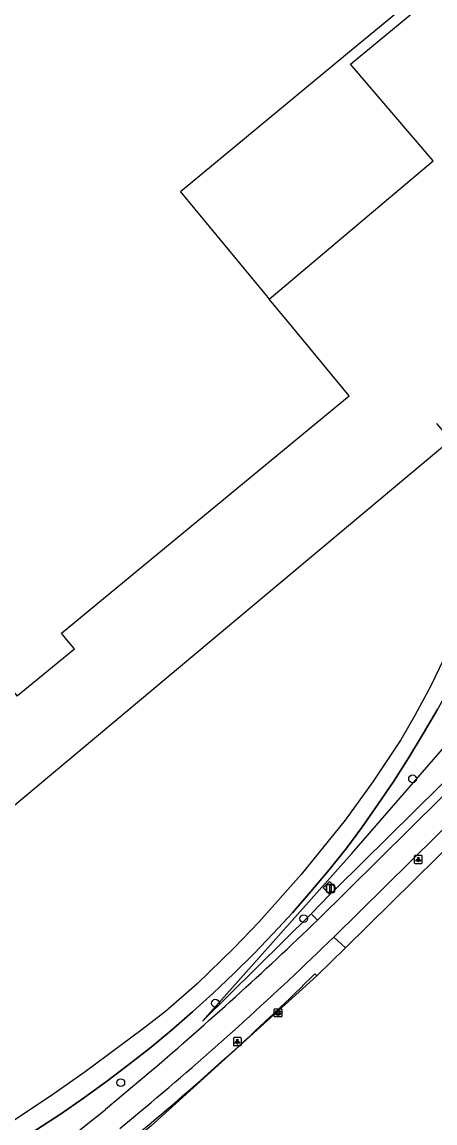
# Model space of a CAD drawing. Extents: x 156141 to 158132, y 385651 to 388399.
# Drawn here: x 157983.8 to 158035.7, y 386530.4 to 386669.1 of the extents above; entities that cross this region are included whole.
import ezdxf

# ---------------------------------------------------------------- set-up
doc = ezdxf.new("R2010")
doc.units = 0
for name, color, linetype in [('IMGEO_Afsluitpaal', 7, 'Continuous'), ('IMGEO_Berm_open', 7, 'Continuous'), ('IMGEO_Boom', 7, 'Continuous'), ('IMGEO_Fietspad_gesloten', 7, 'Continuous'), ('IMGEO_Groenvoorziening', 7, 'Continuous'), ('IMGEO_Hek', 7, 'Continuous'), ('IMGEO_Kolk', 7, 'Continuous'), ('IMGEO_Lichtpunt', 7, 'Continuous'), ('IMGEO_Pand', 7, 'Continuous'), ('IMGEO_Rijbaan_lokaal_gesloten', 7, 'Continuous'), ('IMGEO_Rijbaan_regionaal_gesloten', 7, 'Continuous'), ('IMGEO_Rijbaan_regionaal_open', 7, 'Continuous'), ('IMGEO_Spoor', 7, 'Continuous'), ('IMGEO_Voetpad_open', 7, 'Continuous')]:
    doc.layers.add(name, color=color, linetype=linetype)

msp = doc.modelspace()

# ---------------------------------------------------------------- linework, layer by layer
at = {"layer": 'IMGEO_Afsluitpaal'}
for p, q in [((158022.09, 386559.56), (158022.09, 386560.36)), ((158022.09, 386560.36), (158022.09, 386559.56)), ((158022.19, 386560.46), (158022.98, 386560.46)), ((158022.98, 386560.46), (158022.19, 386560.46)), ((158023.08, 386560.36), (158023.08, 386559.56)), ((158023.08, 386559.56), (158023.08, 386560.36)), ((158022.98, 386559.46), (158022.19, 386559.46)), ((158022.19, 386559.46), (158022.98, 386559.46))]:
    msp.add_line(p, q, dxfattribs=at)
msp.add_lwpolyline([(158022.51, 386560.33), (158022.66, 386560.33), (158022.66, 386559.58), (158022.51, 386559.58), (158022.51, 386560.33)], dxfattribs=at)
for centre, start, end in [((158022.19, 386560.36), 90, 180), ((158022.19, 386560.36), 90, 180), ((158022.98, 386560.36), 0, 90), ((158022.98, 386560.36), 360, 90), ((158022.19, 386559.56), 180, 270), ((158022.19, 386559.56), 180, 270), ((158022.98, 386559.56), 270, 0), ((158022.98, 386559.56), 270, 0)]:
    msp.add_arc(centre, 0.1, start, end, dxfattribs=at)
at = {"layer": 'IMGEO_Berm_open'}
msp.add_lwpolyline([(158022.98, 386553.83), (158024.45, 386552.49)], dxfattribs=at)
at = {"layer": 'IMGEO_Boom'}
for centre in [(158032.9, 386573.77), (158019.21, 386556.18), (158008.1, 386545.53), (157996.19, 386535.52)]:
    msp.add_circle(centre, 0.489, dxfattribs=at)
at = {"layer": 'IMGEO_Fietspad_gesloten'}
for points in [[(158124.61, 386658.45), (158116.96, 386650.89), (158114.26, 386648.23), (158114.09, 386648.06), (158090.88, 386625.13), (158073.1, 386607.57), (158055.35, 386590), (158040.39, 386575.25), (158020.96, 386556)], [(158022.98, 386553.83), (158039.2, 386569.85)], [(158000, 386536.99), (157994.26, 386532.16)], [(157996.08, 386529.77), (158000, 386533.03)]]:
    msp.add_lwpolyline(points, dxfattribs=at)
for centre, radius, start, end in [((157685.48, 386904.95), 484.06, 310.5232, 313.8722), ((157723.88, 386861.23), 428.9, 310.0745, 314.2154), ((157660.49, 386944.39), 530.41, 305.043, 308.9962)]:
    msp.add_arc(centre, radius, start, end, dxfattribs=at)
at = {"layer": 'IMGEO_Groenvoorziening'}
for points in [[(158020.14, 386556.79), (158006.46, 386543.26), (158025.25, 386564.36), (158049.4, 386592.21), (158100.84, 386649.63)], [(157985.64, 386529.62), (157988.6, 386531.57), (157991.52, 386533.58), (157994.4, 386535.66), (157997.22, 386537.8), (158000, 386540.01), (158002.53, 386542.11), (158005.21, 386544.43), (158007.83, 386546.81), (158010.4, 386549.26), (158012.92, 386551.76), (158015.38, 386554.31), (158017.78, 386556.92), (158020.12, 386559.59), (158022.4, 386562.3), (158024.62, 386565.07), (158026.51, 386567.63), (158028.55, 386570.54), (158030.53, 386573.49), (158032.45, 386576.48), (158034.29, 386579.52), (158036.07, 386582.6)], [(158023.27, 386559.98), (158022.43, 386560.84), (158021.65, 386560.06), (158022.49, 386559.21)]]:
    msp.add_lwpolyline(points, dxfattribs=at)
at = {"layer": 'IMGEO_Hek'}
for points in [[(158050.47, 386617.34), (158049.88, 386615.29), (158048.83, 386611.89), (158047.71, 386608.52), (158046.51, 386605.17), (158045.24, 386601.85), (158043.89, 386598.56), (158042.47, 386595.3), (158040.98, 386592.07), (158039.41, 386588.88), (158037.78, 386585.72), (158036.07, 386582.6), (158034.29, 386579.52), (158032.45, 386576.48), (158030.53, 386573.49), (158028.55, 386570.54), (158026.51, 386567.63), (158024.62, 386565.07)], [(158024.62, 386565.07), (158022.4, 386562.3), (158020.12, 386559.59), (158017.78, 386556.92), (158015.38, 386554.31), (158012.92, 386551.76), (158010.4, 386549.26), (158007.83, 386546.81), (158005.21, 386544.43), (158002.53, 386542.11), (158000, 386540.01)], [(158000, 386540.01), (157997.22, 386537.8), (157994.4, 386535.66), (157991.52, 386533.58), (157988.6, 386531.57), (157985.64, 386529.62), (157982.63, 386527.74), (157979.68, 386525.99)]]:
    msp.add_lwpolyline(points, dxfattribs=at)
at = {"layer": 'IMGEO_Kolk'}
for p, q in [((158015.47, 386543.89), (158015.47, 386544.74)), ((158015.54, 386544.82), (158016.4, 386544.82)), ((158015.96, 386544.6), (158015.98, 386544.6)), ((158016.47, 386544.74), (158016.47, 386543.89)), ((158016.4, 386543.82), (158015.54, 386543.82)), ((158015.98, 386544.04), (158015.96, 386544.04))]:
    msp.add_line(p, q, dxfattribs=at)
for points in [[(158015.47, 386543.89), (158015.47, 386544.74)], [(158015.54, 386544.82), (158016.4, 386544.82)], [(158015.79, 386544.52), (158015.91, 386544.52), (158015.91, 386544.37), (158016.04, 386544.52), (158016.21, 386544.52), (158016.06, 386544.37), (158016.21, 386544.12), (158016.06, 386544.12), (158015.98, 386544.28), (158015.91, 386544.22), (158015.91, 386544.12), (158015.79, 386544.12), (158015.79, 386544.52)], [(158016.47, 386544.74), (158016.47, 386543.89)], [(158016.4, 386543.82), (158015.54, 386543.82)]]:
    msp.add_lwpolyline(points, dxfattribs=at)
for centre, start, end in [((158015.55, 386544.74), 91.552, 178.448), ((158015.55, 386544.74), 91.552, 178.448), ((158016.39, 386544.74), 1.552, 88.448), ((158016.39, 386544.74), 1.552, 88.448), ((158015.55, 386543.89), 181.552, 268.448), ((158015.55, 386543.89), 181.552, 268.448), ((158016.39, 386543.89), 271.552, 358.448), ((158016.39, 386543.89), 271.552, 358.448)]:
    msp.add_arc(centre, 0.0765, start, end, dxfattribs=at)
for centre, major_axis, ratio, start_param, end_param in [((158015.96, 386544.32), (-0.387, 0.002), 0.722429, 4.712389, 7.853982), ((158015.98, 386544.32), (-0.39, 0.002), 0.717154, 1.570796, 4.712389)]:
    msp.add_ellipse(centre, major_axis=major_axis, ratio=ratio, start_param=start_param, end_param=end_param, dxfattribs=at)
at = {"layer": 'IMGEO_Lichtpunt'}
for p, q in [((158033.12, 386564.01), (158033.12, 386563.21)), ((158033.12, 386564.01), (158033.12, 386563.21)), ((158034.02, 386564.11), (158033.21, 386564.11)), ((158034.02, 386564.11), (158033.21, 386564.11)), ((158034.11, 386563.21), (158034.11, 386564.01)), ((158034.11, 386563.21), (158034.11, 386564.01)), ((158033.21, 386563.11), (158034.02, 386563.11)), ((158033.21, 386563.11), (158034.02, 386563.11)), ((158010.36, 386541.1), (158010.36, 386540.29)), ((158010.36, 386541.1), (158010.36, 386540.29)), ((158011.26, 386541.19), (158010.45, 386541.19)), ((158011.26, 386541.19), (158010.45, 386541.19)), ((158011.36, 386540.29), (158011.36, 386541.1)), ((158011.36, 386540.29), (158011.36, 386541.1)), ((158010.45, 386540.2), (158011.26, 386540.2)), ((158010.45, 386540.2), (158011.26, 386540.2))]:
    msp.add_line(p, q, dxfattribs=at)
for points in [[(158033.49, 386563.68), (158033.53, 386563.65), (158033.34, 386563.39), (158033.3, 386563.42), (158033.49, 386563.68)], [(158033.59, 386563.63), (158033.64, 386563.63), (158033.64, 386563.31), (158033.59, 386563.31), (158033.59, 386563.63)], [(158033.7, 386563.65), (158033.74, 386563.68), (158033.93, 386563.41), (158033.89, 386563.39), (158033.7, 386563.65)], [(158010.73, 386540.76), (158010.77, 386540.74), (158010.59, 386540.47), (158010.55, 386540.5), (158010.73, 386540.76)], [(158010.84, 386540.72), (158010.88, 386540.72), (158010.88, 386540.39), (158010.84, 386540.39), (158010.84, 386540.72)], [(158010.95, 386540.74), (158010.98, 386540.76), (158011.17, 386540.5), (158011.13, 386540.47), (158010.95, 386540.74)]]:
    msp.add_lwpolyline(points, dxfattribs=at)
for centre in [(158033.62, 386563.81), (158010.86, 386540.9)]:
    msp.add_circle(centre, 0.0994, dxfattribs=at)
for centre, start, end in [((158033.21, 386564.01), 90, 180), ((158033.21, 386564.01), 90, 180), ((158034.02, 386564.01), 0, 90), ((158034.02, 386564.01), 0, 90), ((158033.21, 386563.21), 180, 270), ((158033.21, 386563.21), 180, 270), ((158034.02, 386563.21), 270, 0), ((158034.02, 386563.21), 270, 360), ((158010.45, 386541.1), 90, 180), ((158010.45, 386541.1), 90, 180), ((158010.45, 386540.29), 180, 270), ((158010.45, 386540.29), 180, 270), ((158011.26, 386541.1), 0, 90), ((158011.26, 386541.1), 0, 90), ((158011.26, 386540.29), 270, 0), ((158011.26, 386540.29), 270, 360)]:
    msp.add_arc(centre, 0.0946, start, end, dxfattribs=at)
at = {"layer": 'IMGEO_Pand'}
for points in [[(157937.74, 386784.89), (157954.91, 386764.09), (157961.69, 386769.68), (157977.95, 386750), (157984.43, 386742.15), (157982.36, 386740.44), (157979.6, 386738.15), (157977.66, 386736.54), (158000, 386709.51), (158025.39, 386678.8), (158028.45, 386675.07), (158031.85, 386670.96), (158024.48, 386664.86), (158003.69, 386647.68), (158014.51, 386634.6), (158014.64, 386634.43), (158014.86, 386634.18)], [(157899.11, 386632.09), (157914.49, 386644.8), (157904.58, 386656.8), (157916.5, 386666.65), (157932.72, 386647.02), (157969.44, 386602.56), (157979.61, 386590.25), (157978.73, 386589.51), (157980.11, 386587.86), (157983.15, 386584.2), (157983.21, 386584.25), (157990.35, 386590.16), (157989.42, 386591.27), (157988.73, 386592.11), (158000, 386601.41), (158024.92, 386621.98), (158016.99, 386631.62), (158014.86, 386634.18)]]:
    msp.add_lwpolyline(points, dxfattribs=at)
at = {"layer": 'IMGEO_Rijbaan_lokaal_gesloten'}
for points in [[(158014.86, 386634.18), (158035.51, 386651.56), (158025.11, 386663.73), (158033.27, 386670.51)], [(158035.93, 386618.51), (158037.72, 386616.43), (157980.48, 386568.49), (157943.34, 386624.27), (157931.54, 386628.19), (157867.34, 386577.81), (157813.33, 386535.27), (157811.06, 386537.9)]]:
    msp.add_lwpolyline(points, dxfattribs=at)
at = {"layer": 'IMGEO_Rijbaan_regionaal_gesloten'}
for points in [[(158116.51, 386643.49), (158112.74, 386639.76), (158094.26, 386621.51), (158077.19, 386604.63), (158059.44, 386587.07), (158041.68, 386569.49), (158024.45, 386552.49)], [(158024.45, 386552.49), (158020.85, 386548.96)], [(158020.85, 386548.96), (158000, 386530.08), (157994.22, 386525.27), (157992.83, 386524.14), (157984.08, 386517.69)]]:
    msp.add_lwpolyline(points, dxfattribs=at)
at = {"layer": 'IMGEO_Rijbaan_regionaal_open'}
for points in [[(158020.61, 386549.21), (158020.85, 386548.96)], [(157994.04, 386525.55), (158000, 386530.45)]]:
    msp.add_lwpolyline(points, dxfattribs=at)
msp.add_arc((157770.29, 386803.58), 356.88, 310.0647, 314.5405, dxfattribs=at)
at = {"layer": 'IMGEO_Spoor'}
msp.add_lwpolyline([(158038.82, 386593.01), (158035.18, 386585.5), (158033.2, 386581.75), (158031.42, 386578.7), (158027.89, 386573.39), (158024.43, 386568.59), (158018.89, 386561.71), (158013.58, 386555.74), (158010.43, 386552.45), (158005.8, 386547.95), (158001.81, 386544.47), (157998.9, 386542.22), (157991.73, 386536.89), (157987.37, 386533.84), (157972.07, 386523.73)], dxfattribs=at)
at = {"layer": 'IMGEO_Voetpad_open'}
for points in [[(158105.16, 386640.82), (158023.27, 386559.98)], [(158023.27, 386559.98), (158022.49, 386559.21)], [(158022.49, 386559.21), (158020.14, 386556.79)], [(158020.14, 386556.79), (158020.96, 386556)]]:
    msp.add_lwpolyline(points, dxfattribs=at)

doc.saveas('drawing.dxf')
